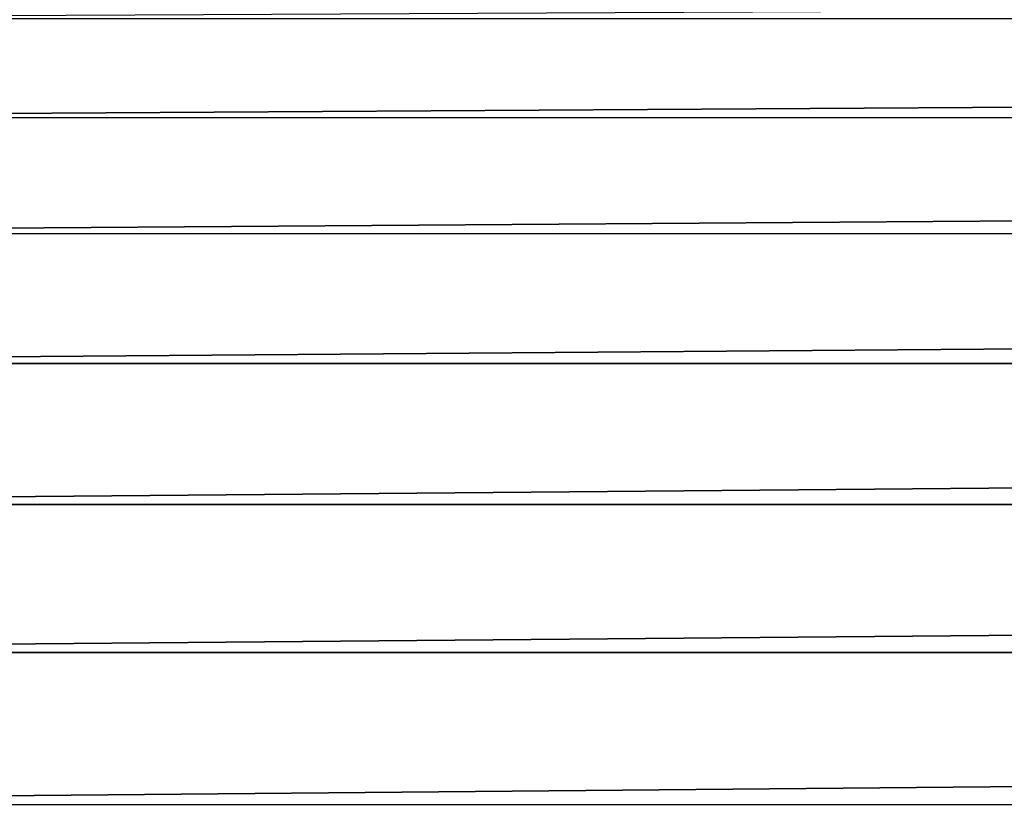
# Model space of a CAD drawing. Header units: metres. Extents: x -205 to 205, y -104 to 104.
# Tile 385 of 656: x -168.55 to -163.48, y 37.55 to 41.59. Entities that reach past the tile are written whole.
import ezdxf

# ---------------------------------------------------------------- set-up
doc = ezdxf.new("R2010")
doc.units = ezdxf.units.M
doc.layers.add('solid_01_2-CONSUMER_EHM_BOX_SW0001', color=7, linetype='CONTINUOUS')

msp = doc.modelspace()

# ---------------------------------------------------------------- linework, layer by layer
at = {"layer": 'solid_01_2-CONSUMER_EHM_BOX_SW0001'}
for points in [[(-200.010849, -74.958488), (-200.010773, 75.041512), (-0.010778, 75.04142)], [(-0.010849, -74.95858), (-200.010849, -74.958488), (-0.010778, 75.04142)], [(-91.230835, 41.995834, 108.5), (-171.43985, 41.597599, 108.5), (-90.562332, 41.586021, 108.5)], [(-90.562332, 41.586021, 108.5), (-171.43985, 41.597599, 108.5), (-172.036713, 41.088032, 108.5)], [(-90.562332, 41.586021, 108.5), (-172.036713, 41.088032, 108.5), (-89.96563, 41.076283, 108.5)], [(-89.96563, 41.076283, 108.5), (-172.036713, 41.088032, 108.5), (-172.546448, 40.491325, 108.5)], [(-89.96563, 41.076283, 108.5), (-172.546448, 40.491325, 108.5), (-89.456062, 40.479427, 108.5)], [(-89.456062, 40.479427, 108.5), (-172.546448, 40.491325, 108.5), (-172.956253, 39.822823, 108.5)], [(-89.456062, 40.479427, 108.5), (-172.956253, 39.822823, 108.5), (-89.04644, 39.81081, 108.5)], [(-89.04644, 39.81081, 108.5), (-172.956253, 39.822823, 108.5), (-173.256836, 39.097404, 108.5)], [(-89.04644, 39.81081, 108.5), (-173.256836, 39.097404, 108.5), (-88.746063, 39.085308, 108.5)], [(-88.746063, 39.085308, 108.5), (-173.256836, 39.097404, 108.5), (-173.439972, 38.335014, 108.5)], [(-88.746063, 39.085308, 108.5), (-173.439972, 38.335014, 108.5), (-88.563141, 38.322861, 108.5)], [(-88.563141, 38.322861, 108.5), (-173.439972, 38.335014, 108.5), (-173.501678, 37.5527, 108.5)], [(-88.563141, 38.322861, 108.5), (-173.501678, 37.5527, 108.5), (-88.501671, 37.540531, 108.5)]]:
    msp.add_3dface(points, dxfattribs=at)

doc.saveas('drawing.dxf')
